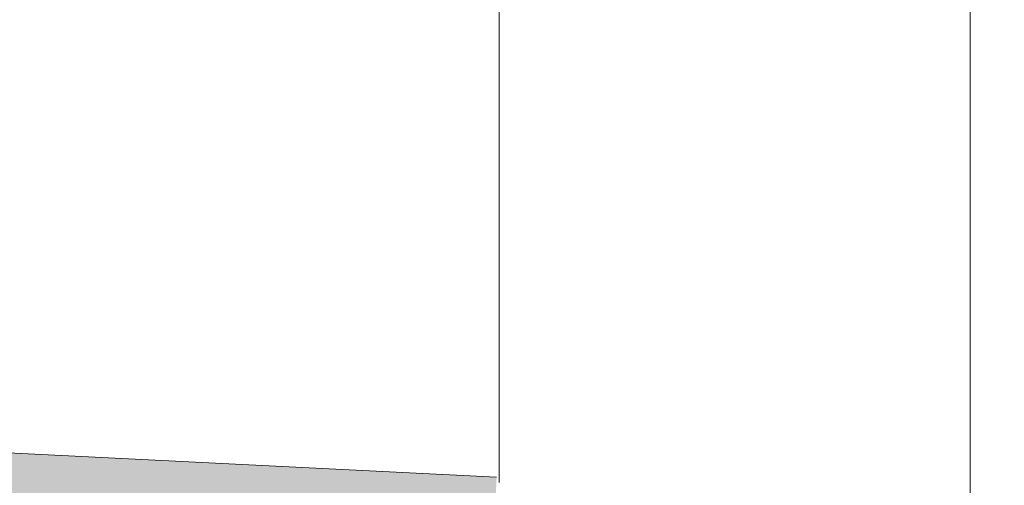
# Model space of a CAD drawing. Header units: millimetres. Extents: x -916886 to 3713765, y -2985421 to 1675785.
# Tile 85 of 656: x -42748 to -42413, y 88314 to 88472. Entities that reach past the tile are written whole.
import ezdxf

# ---------------------------------------------------------------- set-up
doc = ezdxf.new("R2010")
doc.units = ezdxf.units.MM
for name, color, linetype, lineweight in [('A99_N_kce-pohl', 1, 'Continuous', 9), ('A99_N_kce-rez-sil', 6, 'Continuous', 18), ('A99_S_kce-rez-sil', 7, 'Continuous', 15), ('A99_S_kce-rez-ten', 7, 'Continuous', 9), ('A99_S_sraf', 252, 'Continuous', 9)]:
    doc.layers.add(name, color=color, linetype=linetype, lineweight=lineweight)

msp = doc.modelspace()

# ---------------------------------------------------------------- hatches: boundary and pattern name
at = {"layer": 'A99_S_sraf', "lineweight": 0, "transparency": 33554687}
h = msp.add_hatch(dxfattribs=at)
h.set_pattern_fill('ZELEZOBETON', color=256, scale=10, angle=180)
h.set_pattern_definition([(315, (-46720, 146260), (35.35534, 35.35534), []), (315, (-46720, 146245.86), (35.35534, 35.35534), []), (315, (-46720, 146217.574), (49.497475, 21.213203), [20, -10, 0, -10])])
h.paths.add_polyline_path([(-43444.58, 82352.13), (-43505.53, 82355.18), (-43643.05, 82362.05), (-43694.27, 82364.61), (-43692.27, 82404.56), (-43462.06, 82403.07), (-43407.18, 83501.7), (-43636.39, 83523.16), (-43632.4, 83603.06), (-43402.19, 83601.57), (-43347.3, 84700.2), (-43576.42, 84721.66), (-43572.42, 84801.57), (-43342.31, 84800.08), (-43287.43, 85898.71), (-43516.49, 85920.16), (-43512.5, 86000.07), (-43282.44, 85998.58), (-43227.55, 87097.21), (-43456.77, 87118.68), (-43452.57, 87198.58), (-43222.56, 87197.09), (-43167.68, 88295.72), (-43396.64, 88317.16), (-43394.64, 88357.12), (-42585.9, 88316.72), (-42590.4, 88226.83), (-43155.19, 88144.91)])

# ---------------------------------------------------------------- linework, layer by layer
at = {"layer": 'A99_N_kce-pohl', "lineweight": 5}
msp.add_lwpolyline([(-42425, 88309.5), (-42425, 91050)], dxfattribs=at)
at = {"layer": 'A99_N_kce-pohl', "linetype": 'Continuous', "lineweight": 5}
msp.add_arc((-45672.5, 91050), 4355, 317.90451, 41.56924, dxfattribs=at)
at = {"layer": 'A99_N_kce-rez-sil', "color": 1, "linetype": 'Continuous', "lineweight": 5}
msp.add_arc((-45672.5, 91050), 4375, 317.90603, 42.09397, dxfattribs=at)
at = {"layer": 'A99_S_kce-rez-sil', "lineweight": 13}
msp.add_lwpolyline([(-42585.9, 88316.72), (-43145.21, 88344.66)], dxfattribs=at)
at = {"layer": 'A99_S_kce-rez-ten', "lineweight": 0}
msp.add_lwpolyline([(-42585, 88315), (-42585, 93792.5)], dxfattribs=at)

doc.saveas('drawing.dxf')
